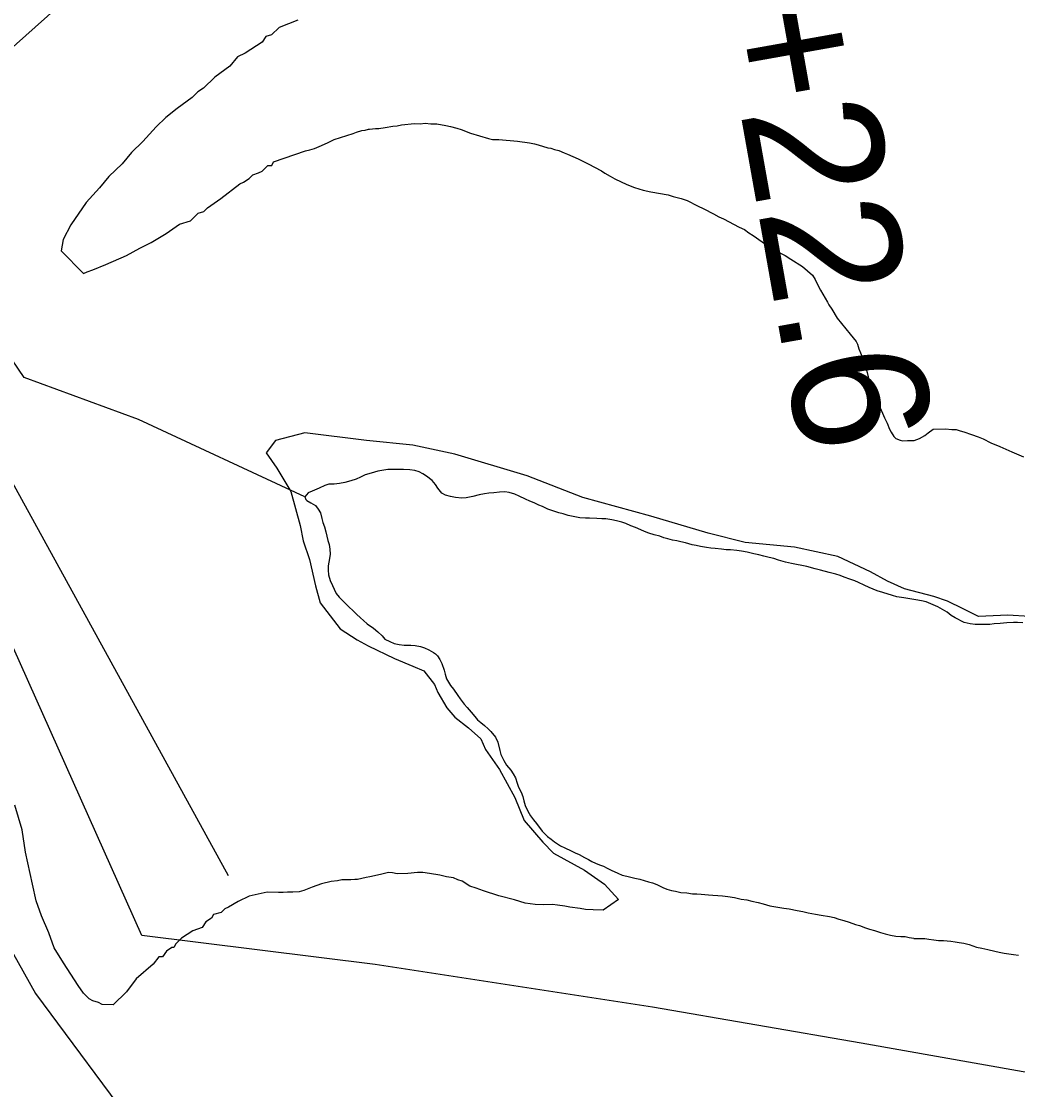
# Model space of a CAD drawing. Extents: x 3161514 to 3199414, y 831166 to 856601.
# Drawn here: x 3185339 to 3186074, y 837964 to 838752 of the extents above; entities that cross this region are included whole.
import ezdxf

# ---------------------------------------------------------------- set-up
doc = ezdxf.new("R2010")
doc.units = 0
for name, color, linetype in [('V-LEVE-TOET', 7, 'Continuous'), ('V-ROAD-CNTR', 7, 'Continuous'), ('V-SITE-VEGE', 7, 'Continuous'), ('V-SURV-IDEN', 7, 'Continuous'), ('V-TOPO-SHOR', 7, 'Continuous')]:
    doc.layers.add(name, color=color, linetype=linetype)

msp = doc.modelspace()

# ---------------------------------------------------------------- linework, layer by layer
at = {"layer": 'V-LEVE-TOET'}
for points in [[(3185428.07, 838077.77), (3185137, 838729.27), (3184929.22, 839168.02), (3184805.39, 839111.67), (3184987.5, 838650.42), (3185221.2, 838119.27), (3185068.89, 838114.46)], [(3187723.91, 837852.11), (3187594.25, 837850.92), (3187410.8, 837848.06), (3187307.45, 837848.2), (3187130.64, 837854.31), (3186964.23, 837860.78), (3186817.9, 837866.49), (3186731.75, 837875.8), (3186638.98, 837890.38), (3186460.66, 837922.63), (3186342.32, 837942.39), (3186133.09, 837967.5), (3185958.1, 837998.37), (3185804.51, 838024.95), (3185600.05, 838056.36), (3185428.07, 838077.77)]]:
    msp.add_lwpolyline(points, dxfattribs=at)
at = {"layer": 'V-ROAD-CNTR'}
msp.add_lwpolyline([(3184992.44, 838818.35), (3185117.25, 838525.83), (3185231.08, 838246.71), (3185349.72, 838034.96), (3185426.77, 837931.3)], dxfattribs=at)
at = {"layer": 'V-SITE-VEGE'}
for p, q in [((3185543.11, 838752.49), (3185529.26, 838747.15)), ((3185523.68, 838741.71), (3185519.53, 838740.39)), ((3185529.26, 838747.15), (3185523.68, 838741.71)), ((3185516.72, 838736.29), (3185504.22, 838728.18)), ((3185519.53, 838740.39), (3185516.72, 838736.29)), ((3185498.67, 838725.5), (3185493.08, 838718.68)), ((3185504.22, 838728.18), (3185498.67, 838725.5)), ((3185493.08, 838718.68), (3185481.95, 838710.55)), ((3185481.95, 838710.55), (3185473.58, 838702.39)), ((3185473.58, 838702.39), (3185469.41, 838699.69)), ((3185465.22, 838695.61), (3185454.1, 838687.48)), ((3185469.41, 838699.69), (3185465.22, 838695.61)), ((3185454.1, 838687.48), (3185445.74, 838680.7)), ((3185445.74, 838680.7), (3185438.77, 838673.9)), ((3185438.77, 838673.9), (3185428.98, 838663)), ((3185586.33, 838670.03), (3185590.25, 838671.05)), ((3185590.25, 838671.05), (3185592.75, 838671.37)), ((3185592.75, 838671.37), (3185595.24, 838672.05)), ((3185595.24, 838672.05), (3185595.95, 838672.04)), ((3185595.95, 838672.04), (3185600.23, 838672.7)), ((3185600.23, 838672.7), (3185602.72, 838672.67)), ((3185602.72, 838672.67), (3185607.35, 838673.32)), ((3185607.35, 838673.32), (3185613.05, 838674.32)), ((3185613.05, 838674.32), (3185616.25, 838674.63)), ((3185616.25, 838674.63), (3185619.46, 838675.3)), ((3185619.46, 838675.3), (3185629.07, 838676.24)), ((3185629.07, 838676.24), (3185633.33, 838676.19)), ((3185633.33, 838676.19), (3185636.89, 838676.5)), ((3185636.89, 838676.5), (3185641.15, 838676.09)), ((3185641.15, 838676.09), (3185645.42, 838676.04)), ((3185645.42, 838676.04), (3185652.16, 838674.88)), ((3185652.16, 838674.88), (3185655.7, 838674.13)), ((3185655.7, 838674.13), (3185660.31, 838673)), ((3185660.31, 838673), (3185663.5, 838671.9)), ((3185663.5, 838671.9), (3185670.22, 838669.32)), ((3185428.98, 838663), (3185420.61, 838654.84)), ((3185564.9, 838662.13), (3185569.91, 838664.55)), ((3185569.91, 838664.55), (3185583.83, 838669)), ((3185583.83, 838669), (3185586.33, 838670.03)), ((3185670.22, 838669.32), (3185683.67, 838665.24)), ((3185683.67, 838665.24), (3185686.51, 838664.49)), ((3185686.51, 838664.49), (3185691.13, 838664.43)), ((3185691.13, 838664.43), (3185704.98, 838663.19)), ((3185704.98, 838663.19), (3185713.85, 838662.01)), ((3185420.61, 838654.84), (3185413.62, 838646.66)), ((3185525.24, 838648), (3185548.83, 838656.29)), ((3185548.83, 838656.29), (3185552.04, 838656.96)), ((3185552.04, 838656.96), (3185555.25, 838657.99)), ((3185555.25, 838657.99), (3185558.82, 838659.36)), ((3185558.82, 838659.36), (3185564.9, 838662.13)), ((3185713.85, 838662.01), (3185717.39, 838661.25)), ((3185717.39, 838661.25), (3185720.23, 838660.51)), ((3185720.23, 838660.51), (3185727.31, 838658.28)), ((3185727.31, 838658.28), (3185729.44, 838658.26)), ((3185729.44, 838658.26), (3185732.27, 838657.15)), ((3185732.27, 838657.15), (3185735.46, 838656.41)), ((3185735.46, 838656.41), (3185739.35, 838654.58)), ((3185739.35, 838654.58), (3185741.83, 838653.83)), ((3185413.62, 838646.66), (3185403.85, 838637.14)), ((3185523.83, 838645.26), (3185525.24, 838648)), ((3185741.83, 838653.83), (3185749.6, 838650.18)), ((3185749.6, 838650.18), (3185757.02, 838646.53)), ((3185757.02, 838646.53), (3185766.91, 838641.43)), ((3185507.18, 838635.83), (3185509.97, 838638.55)), ((3185509.97, 838638.55), (3185514.12, 838639.87)), ((3185514.12, 838639.87), (3185516.89, 838641.21)), ((3185516.89, 838641.21), (3185521.08, 838645.29)), ((3185521.08, 838645.29), (3185523.83, 838645.26)), ((3185766.91, 838641.43), (3185769.38, 838639.62)), ((3185769.38, 838639.62), (3185773.26, 838637.44)), ((3185403.85, 838637.14), (3185396.86, 838628.97)), ((3185486.32, 838620.94), (3185500.23, 838631.78)), ((3185500.23, 838631.78), (3185503.01, 838633.12)), ((3185503.01, 838633.12), (3185507.18, 838635.83)), ((3185773.26, 838637.44), (3185776.79, 838635.61)), ((3185776.79, 838635.61), (3185785.62, 838631.24)), ((3185785.62, 838631.24), (3185791.28, 838629.03)), ((3185396.86, 838628.97), (3185387.08, 838618.07)), ((3185791.28, 838629.03), (3185797.66, 838627.17)), ((3185797.66, 838627.17), (3185803.33, 838626.04)), ((3185803.33, 838626.04), (3185816.1, 838623.74)), ((3185816.1, 838623.74), (3185819.64, 838622.63)), ((3185387.08, 838618.07), (3185375.84, 838601.68)), ((3185476.59, 838614.17), (3185486.32, 838620.94)), ((3185819.64, 838622.63), (3185825.66, 838621.13)), ((3185825.66, 838621.13), (3185829.91, 838619.65)), ((3185829.91, 838619.65), (3185837.68, 838615.64)), ((3185837.68, 838615.64), (3185842.27, 838613.45)), ((3185464.06, 838604.69), (3185469.65, 838610.13)), ((3185469.65, 838610.13), (3185473.79, 838611.45)), ((3185473.79, 838611.45), (3185476.59, 838614.17)), ((3185842.27, 838613.45), (3185849.33, 838609.81)), ((3185849.33, 838609.81), (3185853.22, 838607.62)), ((3185853.22, 838607.62), (3185856.76, 838606.16)), ((3185375.84, 838601.68), (3185370.19, 838590.72)), ((3185446.03, 838595.27), (3185455.76, 838602.03)), ((3185455.76, 838602.03), (3185464.06, 838604.69)), ((3185856.76, 838606.16), (3185868.41, 838599.97)), ((3185868.41, 838599.97), (3185872.29, 838598.14)), ((3185434.92, 838588.52), (3185446.03, 838595.27)), ((3185872.29, 838598.14), (3185875.46, 838595.61)), ((3185875.46, 838595.61), (3185878.64, 838593.79)), ((3185878.64, 838593.79), (3185889.56, 838586.19)), ((3185370.19, 838590.72), (3185368.71, 838582.48)), ((3185416.89, 838579.11), (3185426.6, 838584.49)), ((3185426.6, 838584.49), (3185434.92, 838588.52)), ((3185889.56, 838586.19), (3185895.91, 838582.2)), ((3185368.71, 838582.48), (3185385.03, 838565.73)), ((3185401.65, 838572.41), (3185416.89, 838579.11)), ((3185895.91, 838582.2), (3185902.27, 838578.92)), ((3185902.27, 838578.92), (3185906.5, 838576.38)), ((3185906.5, 838576.38), (3185914.96, 838570.94)), ((3185387.8, 838567.08), (3185391.95, 838568.4)), ((3185391.95, 838568.4), (3185401.65, 838572.41)), ((3185914.96, 838570.94), (3185922.34, 838564.44)), ((3185385.03, 838565.73), (3185387.8, 838567.08)), ((3185922.34, 838564.44), (3185924.44, 838561.22)), ((3185924.44, 838561.22), (3185926.51, 838556.57)), ((3185926.51, 838556.57), (3185928.24, 838553.35)), ((3185928.24, 838553.35), (3185931.73, 838547.61)), ((3185931.73, 838547.61), (3185933.43, 838544.54)), ((3185933.43, 838544.54), (3185934.51, 838542.6)), ((3185934.51, 838542.6), (3185936.6, 838539.38)), ((3185936.6, 838539.38), (3185940.43, 838532.93)), ((3185940.43, 838532.93), (3185950.23, 838521.08)), ((3185950.23, 838521.08), (3185954.43, 838515.69)), ((3185954.43, 838515.69), (3185955.47, 838513.54)), ((3185955.47, 838513.54), (3185956.49, 838510.33)), ((3185956.49, 838510.33), (3185958.9, 838504.26)), ((3185958.9, 838504.26), (3185960.62, 838499.61)), ((3185960.62, 838499.61), (3185962.67, 838492.83)), ((3185962.67, 838492.83), (3185964.69, 838484.27)), ((3185964.69, 838484.27), (3185965.35, 838480)), ((3185965.35, 838480), (3185966.39, 838477.86)), ((3185966.39, 838477.86), (3185968.48, 838474.63)), ((3185968.48, 838474.63), (3185971.6, 838468.55)), ((3185971.6, 838468.55), (3185975.39, 838459.25)), ((3185975.39, 838459.25), (3185977.48, 838455.32)), ((3185977.48, 838455.32), (3185979.2, 838451.03)), ((3185979.2, 838451.03), (3185980.24, 838448.88)), ((3186007.6, 838448.18), (3186011.19, 838450.98)), ((3186011.19, 838450.98), (3186020.44, 838451.22)), ((3186020.44, 838451.22), (3186025.05, 838450.8)), ((3186025.05, 838450.8), (3186028.25, 838450.77)), ((3186028.25, 838450.77), (3186031.08, 838449.66)), ((3186031.08, 838449.66), (3186033.92, 838448.91)), ((3185526.57, 838442.69), (3185519.74, 838433.58)), ((3185548.21, 838448.39), (3185526.57, 838442.69)), ((3185593.75, 838442.69), (3185548.21, 838448.39)), ((3185627.92, 838439.28), (3185593.75, 838442.69)), ((3185980.24, 838448.88), (3185982.33, 838445.66)), ((3185982.33, 838445.66), (3185983.73, 838444.22)), ((3185983.73, 838444.22), (3185986.92, 838442.76)), ((3185986.92, 838442.76), (3185989.04, 838442.37)), ((3185989.04, 838442.37), (3185992.25, 838442.69)), ((3185992.25, 838442.69), (3185997.22, 838442.62)), ((3185997.22, 838442.62), (3186001.15, 838444)), ((3186001.15, 838444), (3186005.09, 838446.44)), ((3186005.09, 838446.44), (3186007.6, 838448.18)), ((3186033.92, 838448.91), (3186039.58, 838447.06)), ((3186039.58, 838447.06), (3186044.53, 838445.22)), ((3186044.53, 838445.22), (3186048.07, 838443.76)), ((3186048.07, 838443.76), (3186053.72, 838440.84)), ((3185658.66, 838432.44), (3185627.92, 838439.28)), ((3186053.72, 838440.84), (3186060.44, 838438.26)), ((3186060.44, 838438.26), (3186069.28, 838434.24)), ((3186069.28, 838434.24), (3186077.77, 838430.58)), ((3185519.74, 838433.58), (3185527.71, 838422.18)), ((3185712.18, 838416.49), (3185658.66, 838432.44)), ((3185527.71, 838422.18), (3185537.96, 838405.09)), ((3185753.18, 838400.53), (3185712.18, 838416.49)), ((3185537.96, 838405.09), (3185541.37, 838392.56)), ((3185803.28, 838386.86), (3185753.18, 838400.53)), ((3185541.37, 838392.56), (3185544.79, 838380.03)), ((3185845.42, 838374.33), (3185803.28, 838386.86)), ((3185544.79, 838380.03), (3185547.07, 838368.63)), ((3185872.75, 838367.49), (3185845.42, 838374.33)), ((3185547.07, 838368.63), (3185551.62, 838354.96)), ((3185909.19, 838364.07), (3185872.75, 838367.49)), ((3185941.07, 838357.24), (3185909.19, 838364.07)), ((3185964.98, 838345.84), (3185941.07, 838357.24)), ((3185551.62, 838354.96), (3185556.18, 838335.59)), ((3185977.51, 838339.01), (3185964.98, 838345.84)), ((3185556.18, 838335.59), (3185559.59, 838323.05)), ((3185990.04, 838333.31), (3185977.51, 838339.01)), ((3186011.67, 838327.61), (3185990.04, 838333.31)), ((3186021.92, 838324.19), (3186011.67, 838327.61)), ((3186033.31, 838318.49), (3186021.92, 838324.19)), ((3185559.59, 838323.05), (3185574.4, 838303.68)), ((3186044.7, 838312.8), (3186033.31, 838318.49)), ((3186066.33, 838313.94), (3186044.7, 838312.8)), ((3186082.27, 838312.8), (3186066.33, 838313.94)), ((3185574.4, 838303.68), (3185586.92, 838295.71)), ((3185586.92, 838295.71), (3185594.89, 838291.15)), ((3185594.89, 838291.15), (3185614.25, 838282.03)), ((3185614.25, 838282.03), (3185627.92, 838276.34)), ((3185627.92, 838276.34), (3185635.89, 838272.92)), ((3185635.89, 838272.92), (3185643.86, 838262.66)), ((3185643.86, 838262.66), (3185646.14, 838256.97)), ((3185646.14, 838256.97), (3185652.97, 838245.57)), ((3185652.97, 838245.57), (3185658.66, 838238.74)), ((3185658.66, 838238.74), (3185668.91, 838230.76)), ((3185668.91, 838230.76), (3185678.02, 838222.78)), ((3185678.02, 838222.78), (3185681.44, 838214.81)), ((3185681.44, 838214.81), (3185691.69, 838200)), ((3185691.69, 838200), (3185703.08, 838179.49)), ((3185703.08, 838179.49), (3185709.91, 838162.4)), ((3185339.84, 838155.7), (3185334.56, 838173.68)), ((3185709.91, 838162.4), (3185723.57, 838146.44)), ((3185342.39, 838139.14), (3185339.84, 838155.7)), ((3185723.57, 838146.44), (3185731.54, 838138.47)), ((3185347.6, 838115.65), (3185342.39, 838139.14)), ((3185731.54, 838138.47), (3185754.32, 838125.93)), ((3185575.4, 838118.81), (3185572.2, 838118.14)), ((3185582.16, 838118.73), (3185575.4, 838118.81)), ((3185585.01, 838119.05), (3185582.16, 838118.73)), ((3185587.14, 838119.02), (3185585.01, 838119.05)), ((3185593.56, 838120.36), (3185587.14, 838119.02)), ((3185596.05, 838121.04), (3185593.56, 838120.36)), ((3185603.89, 838122.72), (3185596.05, 838121.04)), ((3185609.95, 838124.06), (3185603.89, 838122.72)), ((3185612.8, 838124.03), (3185609.95, 838124.06)), ((3185616.34, 838123.27), (3185612.8, 838124.03)), ((3185624.17, 838123.52), (3185616.34, 838123.27)), ((3185631.28, 838124.15), (3185624.17, 838123.52)), ((3185635.19, 838124.1), (3185631.28, 838124.15)), ((3185640.16, 838123.32), (3185635.19, 838124.1)), ((3185647.61, 838122.16), (3185640.16, 838123.32)), ((3185652.58, 838121.03), (3185647.61, 838122.16)), ((3185657.9, 838120.25), (3185652.58, 838121.03)), ((3185661.08, 838118.79), (3185657.9, 838120.25)), ((3185664.26, 838117.68), (3185661.08, 838118.79)), ((3185754.32, 838125.93), (3185769.12, 838115.68)), ((3185350.2, 838103.21), (3185347.6, 838115.65)), ((3185547.58, 838110.99), (3185544.01, 838109.97)), ((3185553.65, 838113.4), (3185547.58, 838110.99)), ((3185560.44, 838115.8), (3185553.65, 838113.4)), ((3185567.57, 838117.49), (3185560.44, 838115.8)), ((3185572.2, 838118.14), (3185567.57, 838117.49)), ((3185669.9, 838114.05), (3185664.26, 838117.68)), ((3185674.51, 838112.58), (3185669.9, 838114.05)), ((3185679.82, 838110.73), (3185674.51, 838112.58)), ((3185769.12, 838115.68), (3185779.37, 838104.28)), ((3185354.19, 838092.14), (3185350.2, 838103.21)), ((3185507.32, 838106.72), (3185499, 838102.7)), ((3185520.54, 838109.56), (3185507.32, 838106.72)), ((3185528.87, 838109.45), (3185520.54, 838109.56)), ((3185532.27, 838109.41), (3185528.87, 838109.45)), ((3185535.48, 838109.72), (3185532.27, 838109.41)), ((3185539.38, 838109.68), (3185535.48, 838109.72)), ((3185544.01, 838109.97), (3185539.38, 838109.68)), ((3185691.14, 838107.03), (3185679.82, 838110.73)), ((3185702.84, 838104.04), (3185691.14, 838107.03)), ((3185710.63, 838101.45), (3185702.84, 838104.04)), ((3185779.37, 838104.28), (3185768.21, 838096.45)), ((3185489.29, 838097.31), (3185486.5, 838094.58)), ((3185492.06, 838098.65), (3185489.29, 838097.31)), ((3185499, 838102.7), (3185492.06, 838098.65)), ((3185718.08, 838100.64), (3185710.63, 838101.45)), ((3185723.76, 838100.22), (3185718.08, 838100.64)), ((3185730.87, 838100.48), (3185723.76, 838100.22)), ((3185734.43, 838100.08), (3185730.87, 838100.48)), ((3185739.75, 838099.3), (3185734.43, 838100.08)), ((3185743.65, 838098.54), (3185739.75, 838099.3)), ((3185751.1, 838097.74), (3185743.65, 838098.54)), ((3185755, 838096.97), (3185751.1, 838097.74)), ((3185760.69, 838096.55), (3185755, 838096.97)), ((3185768.21, 838096.45), (3185760.69, 838096.55)), ((3185359.54, 838079.67), (3185354.19, 838092.14)), ((3185475.39, 838087.84), (3185472.58, 838083.74)), ((3185479.56, 838090.54), (3185475.39, 838087.84)), ((3185480.97, 838093.28), (3185479.56, 838090.54)), ((3185486.5, 838094.58), (3185480.97, 838093.28)), ((3185363.54, 838068.6), (3185359.54, 838079.67)), ((3185465.66, 838081.07), (3185461.49, 838078.37)), ((3185472.58, 838083.74), (3185465.66, 838081.07)), ((3185453.14, 838071.59), (3185451.72, 838068.85)), ((3185457.32, 838075.67), (3185453.14, 838071.59)), ((3185461.49, 838078.37), (3185457.32, 838075.67)), ((3185370.29, 838057.49), (3185363.54, 838068.6)), ((3185446.18, 838066.17), (3185443.37, 838062.07)), ((3185450.35, 838068.87), (3185446.18, 838066.17)), ((3185451.72, 838068.85), (3185450.35, 838068.87)), ((3185381.09, 838040.82), (3185370.29, 838057.49)), ((3185436.41, 838056.65), (3185423.87, 838045.78)), ((3185440.61, 838062.1), (3185436.41, 838056.65)), ((3185443.37, 838062.07), (3185440.61, 838062.1)), ((3185385.16, 838035.25), (3185381.09, 838040.82)), ((3185423.87, 838045.78), (3185416.86, 838036.22)), ((3185389.24, 838031.07), (3185385.16, 838035.25)), ((3185416.86, 838036.22), (3185407.09, 838026.7)), ((3185391.98, 838029.65), (3185389.24, 838031.07)), ((3185396.09, 838028.22), (3185391.98, 838029.65)), ((3185398.83, 838026.81), (3185396.09, 838028.22)), ((3185407.09, 838026.7), (3185398.83, 838026.81))]:
    msp.add_line(p, q, dxfattribs=at)
at = {"layer": 'V-TOPO-SHOR'}
for points in [[(3185248.53, 838657.3), (3185372.47, 838767.96), (3185562.8, 838878.62), (3185731.01, 839002.55), (3186036.43, 839334.53), (3186279.88, 839586.84), (3187174.01, 840569.5)], [(3185491.98, 838121.7), (3185173.28, 838701.56), (3185137.87, 838683.85)], [(3185548.24, 838401.02), (3185425.58, 838458.11), (3185341.48, 838489.09), (3185275.09, 838586.47), (3185248.53, 838657.3), (3185173.28, 838701.56)], [(3185597.05, 838418.56), (3185592.61, 838417.31), (3185589.16, 838415.71), (3185586.19, 838414.12), (3185582.25, 838413.02), (3185577.66, 838411.61), (3185573.88, 838410.84), (3185569.95, 838410.56), (3185566.03, 838410.45), (3185562.91, 838409.5), (3185558.79, 838407.43), (3185553.69, 838405.21), (3185550.73, 838404.1), (3185548.24, 838401.02), (3185548.87, 838399.05), (3185549.68, 838398.39), (3185552.6, 838396.71), (3185556.01, 838394.71), (3185558.1, 838392.06), (3185559.71, 838389.43), (3185560.8, 838385.16), (3185561.41, 838382.21), (3185562.68, 838378.92), (3185563.78, 838375.3), (3185564.56, 838372.19), (3185565.17, 838368.91), (3185566.28, 838365.95), (3185566.72, 838362.51), (3185566.84, 838358.74), (3185566.47, 838355.64), (3185565.42, 838350.26), (3185565.38, 838347.15), (3185565.67, 838343.71), (3185566.92, 838339.44), (3185568.51, 838335.82), (3185569.95, 838333.02), (3185571.38, 838329.9), (3185573.64, 838327.09), (3185575.9, 838324.77), (3185578.97, 838321.78), (3185581.06, 838319.63), (3185583.33, 838317.47), (3185586.4, 838314.49), (3185589.31, 838312), (3185591.41, 838309.85), (3185594.16, 838307.36), (3185598.86, 838304.19), (3185602.1, 838301.7), (3185605.17, 838298.55), (3185607.27, 838296.07), (3185610.84, 838294.39), (3185614.1, 838292.88), (3185617.85, 838292.34), (3185621.44, 838291.8), (3185626.35, 838291.74), (3185629.62, 838291.53), (3185633.37, 838290.83), (3185636.47, 838289.81), (3185639.72, 838288.3), (3185642.97, 838286.45), (3185644.59, 838285.29), (3185646.04, 838283.96), (3185647.81, 838281.16), (3185649.24, 838278.36), (3185650.82, 838273.43), (3185651.76, 838270.48), (3185652.53, 838266.87), (3185655.58, 838262.08), (3185657.83, 838259.28), (3185661.05, 838254.65), (3185662.81, 838252.18), (3185665.71, 838248.21), (3185667.97, 838245.73), (3185670.87, 838242.26), (3185673.44, 838239.12), (3185675.54, 838236.64), (3185677.97, 838234.64), (3185680.73, 838232.65), (3185683.31, 838230.16), (3185685.41, 838228.01), (3185688.79, 838223.87), (3185690.54, 838220.25), (3185691.94, 838214.18), (3185692.72, 838211.23), (3185694.95, 838206.78), (3185696.87, 838203.32), (3185699.93, 838199.68), (3185701.86, 838196.88), (3185703.46, 838193.92), (3185704.72, 838190.14), (3185705.66, 838187.02), (3185707.58, 838183.4), (3185708.85, 838180.27), (3185709.62, 838176.99), (3185710.72, 838173.54), (3185712.64, 838169.43), (3185714.55, 838165.96), (3185716.81, 838162.99), (3185718.9, 838160.19), (3185723.25, 838154.73), (3185726.96, 838150.76)], [(3185981.3, 838328.28), (3185974.29, 838330.66), (3185969.89, 838331.86), (3185967.12, 838333.04), (3185964.03, 838334.22), (3185960.45, 838335.91), (3185956.23, 838337.92), (3185953.46, 838339.1), (3185949.88, 838340.46), (3185945.64, 838341.98), (3185942.71, 838343), (3185939.46, 838344.19), (3185934.73, 838345.39), (3185928.21, 838346.95), (3185924.29, 838348.14), (3185918.26, 838349.86), (3185914.51, 838350.4), (3185910.59, 838351.26), (3185906.84, 838351.96), (3185902.43, 838352.84), (3185897.22, 838354.38), (3185893.96, 838355.56), (3185890.38, 838356.43), (3185886.46, 838357.46), (3185882.71, 838358.32), (3185879.12, 838359.02), (3185874.23, 838360.23), (3185870.15, 838360.94), (3185866.56, 838361.47), (3185861.98, 838362.02), (3185858.71, 838362.06), (3185855.28, 838362.44), (3185850.54, 838362.99), (3185847.44, 838363.35), (3185844.34, 838363.72), (3185839.93, 838364.43), (3185836.67, 838365.13), (3185833.57, 838365.82), (3185828.68, 838367.19), (3185825.25, 838367.89), (3185822.32, 838368.74), (3185819.22, 838369.27), (3185815.79, 838370.14), (3185812.7, 838370.99), (3185809.76, 838372.01), (3185805.69, 838373.21), (3185801.78, 838374.4), (3185798.52, 838375.43), (3185795.76, 838376.77), (3185792.02, 838378.45), (3185788.6, 838379.81), (3185784.85, 838381.49), (3185781.93, 838382.51), (3185778.01, 838383.38), (3185774.42, 838384.07), (3185770.18, 838384.78), (3185767.07, 838384.99), (3185763.31, 838385.2), (3185758.08, 838385.27), (3185754.97, 838385.31), (3185750.89, 838385.68), (3185742.24, 838387.43), (3185738.66, 838388.62), (3185735.39, 838389.32), (3185732.46, 838390.17), (3185727.25, 838392.04), (3185723.34, 838393.89), (3185720.58, 838395.07), (3185717.17, 838396.74), (3185714.07, 838397.93), (3185710.82, 838399.44), (3185706.1, 838401.63), (3185703.01, 838403.14), (3185698.94, 838404.18), (3185695.51, 838404.87), (3185691.58, 838404.6), (3185687.49, 838404.16), (3185683.88, 838403.71), (3185680.6, 838403.26), (3185676.67, 838402.5), (3185672.07, 838401.41), (3185667.16, 838400.49), (3185663.88, 838400.2), (3185659.31, 838400.59), (3185655.55, 838401.29), (3185651.97, 838402.32), (3185649.2, 838403.83), (3185646.14, 838407.46), (3185644.54, 838410.1), (3185642.12, 838413.08), (3185637.91, 838416.4), (3185635.32, 838418.07), (3185632.39, 838419.42), (3185629.3, 838420.6), (3185625.7, 838420.97), (3185620.96, 838421.2), (3185616.55, 838421.25), (3185612.79, 838421.3), (3185609.51, 838421.18), (3185601.97, 838419.97), (3185597.05, 838418.56)], [(3186077.39, 838308.24), (3186073.47, 838308.46), (3186070.36, 838308.5), (3186065.61, 838308.23), (3186060.7, 838307.8), (3186056.28, 838307.37), (3186053, 838307.08), (3186048.58, 838306.97), (3186042.2, 838307.06), (3186038.61, 838307.43), (3186034.21, 838308.47), (3186027.54, 838311.82), (3186024.46, 838313.66), (3186021.54, 838315.99), (3186018.14, 838318.16), (3186014.72, 838320), (3186006.1, 838323.71), (3186002.68, 838324.41), (3185998.43, 838325.12), (3185994.03, 838325.99), (3185989.62, 838326.54), (3185984.56, 838327.42), (3185981.3, 838328.28)], [(3185726.96, 838150.76), (3185729.88, 838148.76), (3185732.3, 838146.76), (3185736.68, 838143.93), (3185739.77, 838142.25), (3185744.49, 838140.23), (3185747.58, 838138.72), (3185750.35, 838137.54), (3185754.4, 838135.2), (3185757.17, 838133.85), (3185759.76, 838132.18), (3185762.53, 838131), (3185765.46, 838129.82), (3185768.39, 838128.8), (3185771.15, 838127.29), (3185774.08, 838125.78), (3185778.79, 838123.76), (3185782.21, 838122.08), (3185785.64, 838121.38), (3185791.34, 838120), (3185795.1, 838119.14), (3185798.19, 838118.28), (3185801.45, 838117.26), (3185804.55, 838116.56), (3185807.64, 838115.21), (3185812.03, 838113.2), (3185814.96, 838111.85), (3185818.38, 838110.99), (3185821.48, 838110.3), (3185825.23, 838109.43), (3185829.81, 838109.21), (3185833.89, 838108.5), (3185837.16, 838108.46), (3185840.43, 838108.26), (3185845.66, 838107.7), (3185848.93, 838107.49), (3185852.53, 838107.28), (3185855.96, 838107.08), (3185860.04, 838106.53), (3185864.77, 838105.66), (3185869.67, 838104.61), (3185873.91, 838103.9), (3185877.66, 838103.04), (3185882.23, 838102.16), (3185885.98, 838100.97), (3185891.03, 838099.59), (3185896.91, 838098.54), (3185901.32, 838097.99), (3185905.07, 838097.29), (3185911.11, 838096.07), (3185915.35, 838095.36), (3185919.27, 838094.49), (3185924.49, 838093.44), (3185928.73, 838092.74), (3185934.77, 838091.68), (3185938.36, 838090.98), (3185941.78, 838089.79), (3185945.53, 838088.76), (3185949.28, 838087.57), (3185954.16, 838085.87), (3185957.1, 838085.02), (3185961.49, 838083.48), (3185964.42, 838082.47), (3185968.01, 838081.44), (3185972.57, 838079.91), (3185975.83, 838079.05), (3185979.91, 838077.85), (3185983.83, 838077.31), (3185987.42, 838077.1), (3185990.69, 838077.06), (3185993.63, 838076.21), (3185997.06, 838075.67), (3185997.05, 838075.51), (3186000.65, 838075.63), (3186005.07, 838075.41), (3186008.17, 838075.04), (3186011.76, 838074.5), (3186015.19, 838074.13), (3186018.79, 838074.09), (3186024.35, 838073.53), (3186027.45, 838073.16), (3186030.55, 838072.63), (3186033.82, 838072.1), (3186037.73, 838071.07), (3186043.27, 838069.19), (3186047.18, 838068.33), (3186051.58, 838067.29), (3186056.81, 838066.24), (3186059.9, 838065.39), (3186063.66, 838064.68), (3186070.52, 838063.78), (3186074.11, 838063.24)]]:
    msp.add_lwpolyline(points, dxfattribs=at)

# ---------------------------------------------------------------- texts
at = {"layer": 'V-SURV-IDEN'}
msp.add_text('1165+22.6', height=100, rotation=280.11371, dxfattribs=at).set_placement((3185803.02, 839055.15))

doc.saveas('drawing.dxf')
